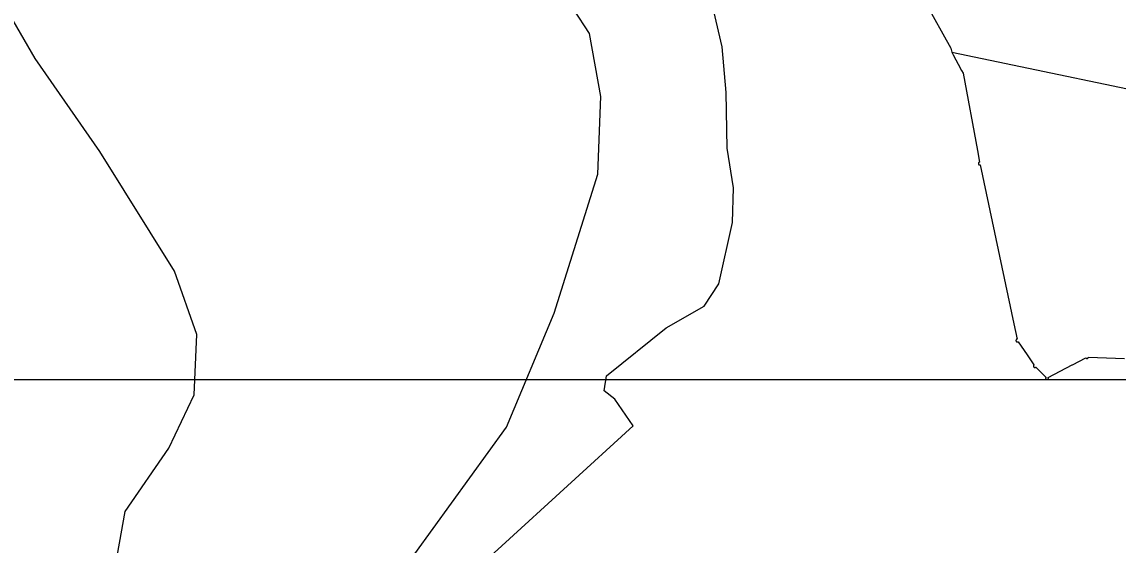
# Model space of a CAD drawing. Extents: x -662500 to -655523, y -1056000 to -1049993.
# Drawn here: x -661594.7 to -661205.1, y -1051005.9 to -1050819.9 of the extents above; entities that cross this region are included whole.
import ezdxf

# ---------------------------------------------------------------- set-up
doc = ezdxf.new("R2010")
doc.units = 0
doc.layers.add('Vrstva 24', color=7, linetype='Continuous')
doc.layers.add('Vrstva 9', color=7, linetype='Continuous')

msp = doc.modelspace()

# ---------------------------------------------------------------- linework, layer by layer
at = {"layer": 'Vrstva 24'}
for points in [[(-661540, -1051100), (-661539, -1051079.5), (-661559, -1051034.5), (-661562, -1051016.5), (-661558, -1050994), (-661542.5, -1050971.5), (-661533.5, -1050952.5), (-661532.5, -1050931), (-661540.5, -1050908.5), (-661567, -1050866), (-661590, -1050833), (-661617.5, -1050785.5), (-661624.5, -1050764.5), (-661629, -1050719.5), (-661632, -1050692), (-661638, -1050674.5), (-661648, -1050652), (-661661, -1050629), (-661670, -1050620.5), (-661686, -1050593.5), (-661692, -1050559)], [(-661540, -1051100), (-661506.5, -1051065), (-661455, -1051009), (-661422.5, -1050964), (-661405.5, -1050923.5), (-661390, -1050874), (-661389, -1050846.5), (-661393, -1050824), (-661398.5, -1050815.5), (-661411, -1050792), (-661463.5, -1050725.5), (-661505, -1050677), (-661536.5, -1050649), (-661556.5, -1050622), (-661579.59, -1050581.23)], [(-661282.3, -1050801.28), (-661282.27, -1050801.27), (-661282.24, -1050801.26), (-661282.21, -1050801.25), (-661282.18, -1050801.23), (-661282.15, -1050801.21), (-661280.34, -1050803.65), (-661280.54, -1050803.75), (-661280.64, -1050803.85), (-661280.74, -1050804.05), (-661280.74, -1050804.25), (-661280.64, -1050804.45), (-661280.54, -1050804.55), (-661280.34, -1050804.65), (-661280.14, -1050804.65), (-661279.94, -1050804.55), (-661279.84, -1050804.45), (-661279.81, -1050804.38), (-661274.16, -1050812.07), (-661273.86, -1050812.47), (-661273.62, -1050812.91), (-661264.59, -1050829.27), (-661264.17, -1050830.67)], [(-661706.5, -1051244.5), (-661560, -1051136.5), (-661517.5, -1051091.5), (-661377.5, -1050963.5), (-661384, -1050954), (-661387.79, -1050951.02), (-661386.97, -1050945.78), (-661365.77, -1050928.71), (-661352.27, -1050921), (-661347.04, -1050913.02), (-661342.09, -1050891.26), (-661341.81, -1050878.87), (-661344.01, -1050864.83), (-661344.43, -1050845.01), (-661345.8, -1050828.76), (-661349.66, -1050812.52)], [(-661264.17, -1050830.67), (-661263.68, -1050831.6), (-661260.96, -1050836.75), (-661260.96, -1050836.77), (-661260.96, -1050836.8), (-661260.95, -1050836.83), (-661260.95, -1050836.86), (-661260.94, -1050836.89), (-661260.93, -1050836.92), (-661260.92, -1050836.95), (-661260.91, -1050836.98), (-661260.89, -1050837.01), (-661260.87, -1050837.04), (-661260.85, -1050837.07), (-661260.83, -1050837.1), (-661260.81, -1050837.12), (-661260.79, -1050837.14), (-661260.76, -1050837.16), (-661260.73, -1050837.18), (-661260.2, -1050838.19), (-661255.12, -1050865.62), (-661254.35, -1050869.8), (-661254.38, -1050869.8), (-661254.41, -1050869.81), (-661254.44, -1050869.83), (-661254.47, -1050869.84), (-661254.5, -1050869.85), (-661254.52, -1050869.87), (-661254.55, -1050869.89), (-661254.58, -1050869.91), (-661254.61, -1050869.93), (-661254.64, -1050869.96), (-661254.66, -1050869.99), (-661254.68, -1050870.02), (-661254.7, -1050870.05), (-661254.71, -1050870.08), (-661254.73, -1050870.11), (-661254.74, -1050870.14), (-661254.75, -1050870.17), (-661254.75, -1050870.2), (-661254.76, -1050870.23), (-661254.76, -1050870.26), (-661254.76, -1050870.29), (-661254.76, -1050870.32), (-661254.76, -1050870.35), (-661254.75, -1050870.38), (-661254.75, -1050870.41), (-661254.73, -1050870.44), (-661254.72, -1050870.47), (-661254.71, -1050870.5), (-661254.7, -1050870.52), (-661254.68, -1050870.55), (-661254.66, -1050870.58), (-661254.64, -1050870.61), (-661254.62, -1050870.64), (-661254.59, -1050870.67), (-661254.56, -1050870.69), (-661254.53, -1050870.71), (-661254.5, -1050870.73), (-661254.47, -1050870.75), (-661254.44, -1050870.76), (-661254.41, -1050870.77), (-661254.38, -1050870.78), (-661254.34, -1050870.78), (-661254.31, -1050870.79)], [(-661264.17, -1050830.67), (-661174.54, -1050849.4), (-661135.17, -1050853.8), (-661102.5, -1050860)], [(-661254.31, -1050870.79), (-661254.29, -1050870.79), (-661254.26, -1050870.79), (-661254.23, -1050870.79), (-661254.2, -1050870.79), (-661254.17, -1050870.78), (-661242.17, -1050927.22), (-661241.02, -1050932.7), (-661241.06, -1050932.71), (-661241.09, -1050932.72), (-661241.12, -1050932.73), (-661241.15, -1050932.75), (-661241.18, -1050932.77), (-661241.21, -1050932.79), (-661241.23, -1050932.81), (-661241.26, -1050932.83), (-661241.28, -1050932.85), (-661241.3, -1050932.88), (-661241.32, -1050932.91), (-661241.34, -1050932.94), (-661241.35, -1050932.97), (-661241.37, -1050933), (-661241.38, -1050933.03), (-661241.39, -1050933.06), (-661241.39, -1050933.09), (-661241.4, -1050933.12), (-661241.4, -1050933.15), (-661241.4, -1050933.18), (-661241.4, -1050933.21), (-661241.4, -1050933.24), (-661241.39, -1050933.27), (-661241.39, -1050933.3), (-661241.38, -1050933.33), (-661241.36, -1050933.36), (-661241.35, -1050933.39), (-661241.34, -1050933.42), (-661241.32, -1050933.44), (-661241.3, -1050933.47), (-661241.28, -1050933.5), (-661241.26, -1050933.53), (-661241.23, -1050933.56), (-661241.2, -1050933.58), (-661241.17, -1050933.6), (-661241.14, -1050933.62), (-661241.11, -1050933.64), (-661241.08, -1050933.65), (-661241.05, -1050933.66), (-661241.02, -1050933.67), (-661240.98, -1050933.68), (-661240.95, -1050933.68), (-661240.93, -1050933.68), (-661240.9, -1050933.68), (-661240.87, -1050933.68), (-661240.84, -1050933.68), (-661240.81, -1050933.67), (-661240.78, -1050933.67), (-661240.75, -1050933.66), (-661240.72, -1050933.65), (-661240.69, -1050933.64), (-661240.66, -1050933.62), (-661240.63, -1050933.6), (-661237.46, -1050938.23), (-661235, -1050941.88), (-661235.04, -1050941.9), (-661235.06, -1050941.92)], [(-661230.85, -1050946.66), (-661230.84, -1050946.69), (-661230.83, -1050946.72), (-661230.82, -1050946.75), (-661230.81, -1050946.78), (-661230.79, -1050946.81), (-661230.77, -1050946.84), (-661230.75, -1050946.87), (-661230.73, -1050946.9), (-661230.71, -1050946.92), (-661230.69, -1050946.94), (-661230.66, -1050946.96), (-661230.63, -1050946.98), (-661230.6, -1050947), (-661230.57, -1050947.01), (-661230.54, -1050947.03), (-661230.51, -1050947.04), (-661230.48, -1050947.05), (-661230.44, -1050947.05), (-661230.42, -1050947.06), (-661230.39, -1050947.06), (-661230.36, -1050947.06), (-661230.33, -1050947.06), (-661230.3, -1050947.06), (-661230.27, -1050947.05), (-661230.24, -1050947.05), (-661230.21, -1050947.04), (-661230.18, -1050947.03), (-661230.15, -1050947.01), (-661230.12, -1050947), (-661230.09, -1050946.98), (-661230.06, -1050946.96), (-661230.03, -1050946.94), (-661230.01, -1050946.92), (-661229.99, -1050946.9), (-661229.97, -1050946.87), (-661229.95, -1050946.84), (-661229.93, -1050946.81), (-661229.91, -1050946.78), (-661229.9, -1050946.75), (-661229.89, -1050946.72), (-661229.88, -1050946.69), (-661229.87, -1050946.66), (-661229.86, -1050946.63), (-661229.86, -1050946.6), (-661229.86, -1050946.57), (-661229.86, -1050946.54), (-661229.86, -1050946.51), (-661229.86, -1050946.48), (-661229.87, -1050946.45), (-661229.88, -1050946.42), (-661229.89, -1050946.39), (-661229.9, -1050946.36), (-661229.91, -1050946.34), (-661221.47, -1050941.86), (-661221.45, -1050941.85), (-661221.42, -1050941.84), (-661221.39, -1050941.82), (-661221.36, -1050941.8), (-661221.33, -1050941.79), (-661216.57, -1050939.28), (-661216.56, -1050939.3), (-661216.54, -1050939.33), (-661216.52, -1050939.36), (-661216.5, -1050939.39)], [(-661216.5, -1050939.39), (-661216.47, -1050939.42), (-661216.44, -1050939.44), (-661216.41, -1050939.46), (-661216.38, -1050939.48), (-661216.35, -1050939.5), (-661216.32, -1050939.51), (-661216.29, -1050939.52), (-661216.26, -1050939.53), (-661216.22, -1050939.53), (-661216.19, -1050939.54), (-661216.17, -1050939.54), (-661216.14, -1050939.54), (-661216.11, -1050939.54), (-661216.08, -1050939.54), (-661216.05, -1050939.53), (-661216.02, -1050939.53), (-661215.99, -1050939.52), (-661215.96, -1050939.51), (-661215.93, -1050939.5), (-661215.9, -1050939.48), (-661215.87, -1050939.46), (-661215.84, -1050939.44), (-661215.81, -1050939.42), (-661215.78, -1050939.39), (-661215.76, -1050939.36), (-661215.74, -1050939.33), (-661215.72, -1050939.3), (-661215.7, -1050939.27), (-661215.69, -1050939.25), (-661215.68, -1050939.22), (-661215.67, -1050939.19), (-661215.66, -1050939.16), (-661215.65, -1050939.13), (-661215.64, -1050939.1), (-661215.64, -1050939.07), (-661202.77, -1050939.62)], [(-661235.06, -1050941.92), (-661235.08, -1050941.94), (-661235.1, -1050941.97), (-661235.12, -1050942), (-661235.14, -1050942.03), (-661235.16, -1050942.06), (-661235.17, -1050942.09), (-661235.18, -1050942.12), (-661235.19, -1050942.15), (-661235.19, -1050942.18), (-661235.2, -1050942.21), (-661235.2, -1050942.24), (-661235.2, -1050942.27), (-661235.2, -1050942.3), (-661235.2, -1050942.33), (-661235.19, -1050942.36), (-661235.19, -1050942.39), (-661235.18, -1050942.42), (-661235.17, -1050942.45), (-661235.15, -1050942.48), (-661235.14, -1050942.5), (-661235.12, -1050942.53), (-661235.1, -1050942.56), (-661235.08, -1050942.59), (-661235.06, -1050942.62), (-661235.03, -1050942.65), (-661235, -1050942.67), (-661234.97, -1050942.69), (-661234.94, -1050942.71), (-661234.91, -1050942.73), (-661234.88, -1050942.74), (-661234.85, -1050942.75), (-661234.82, -1050942.76), (-661234.79, -1050942.76), (-661234.76, -1050942.77), (-661234.73, -1050942.77), (-661234.7, -1050942.77), (-661234.67, -1050942.77), (-661234.64, -1050942.77), (-661234.61, -1050942.76), (-661234.58, -1050942.76), (-661234.55, -1050942.75), (-661234.52, -1050942.74), (-661234.49, -1050942.73), (-661234.46, -1050942.71), (-661234.43, -1050942.69), (-661234.4, -1050942.67), (-661234.38, -1050942.65), (-661234.35, -1050942.63), (-661230.73, -1050946.22), (-661230.75, -1050946.25), (-661230.77, -1050946.27), (-661230.79, -1050946.3), (-661230.81, -1050946.33), (-661230.82, -1050946.36), (-661230.83, -1050946.39), (-661230.84, -1050946.42), (-661230.85, -1050946.45), (-661230.85, -1050946.48), (-661230.86, -1050946.51), (-661230.86, -1050946.54), (-661230.86, -1050946.57), (-661230.86, -1050946.6), (-661230.85, -1050946.63), (-661230.85, -1050946.66)]]:
    msp.add_lwpolyline(points, dxfattribs=at)
at = {"layer": 'Vrstva 9'}
msp.add_line((-657738.32, -1050947.21), (-661727.53, -1050947.21), dxfattribs=at)

doc.saveas('drawing.dxf')
